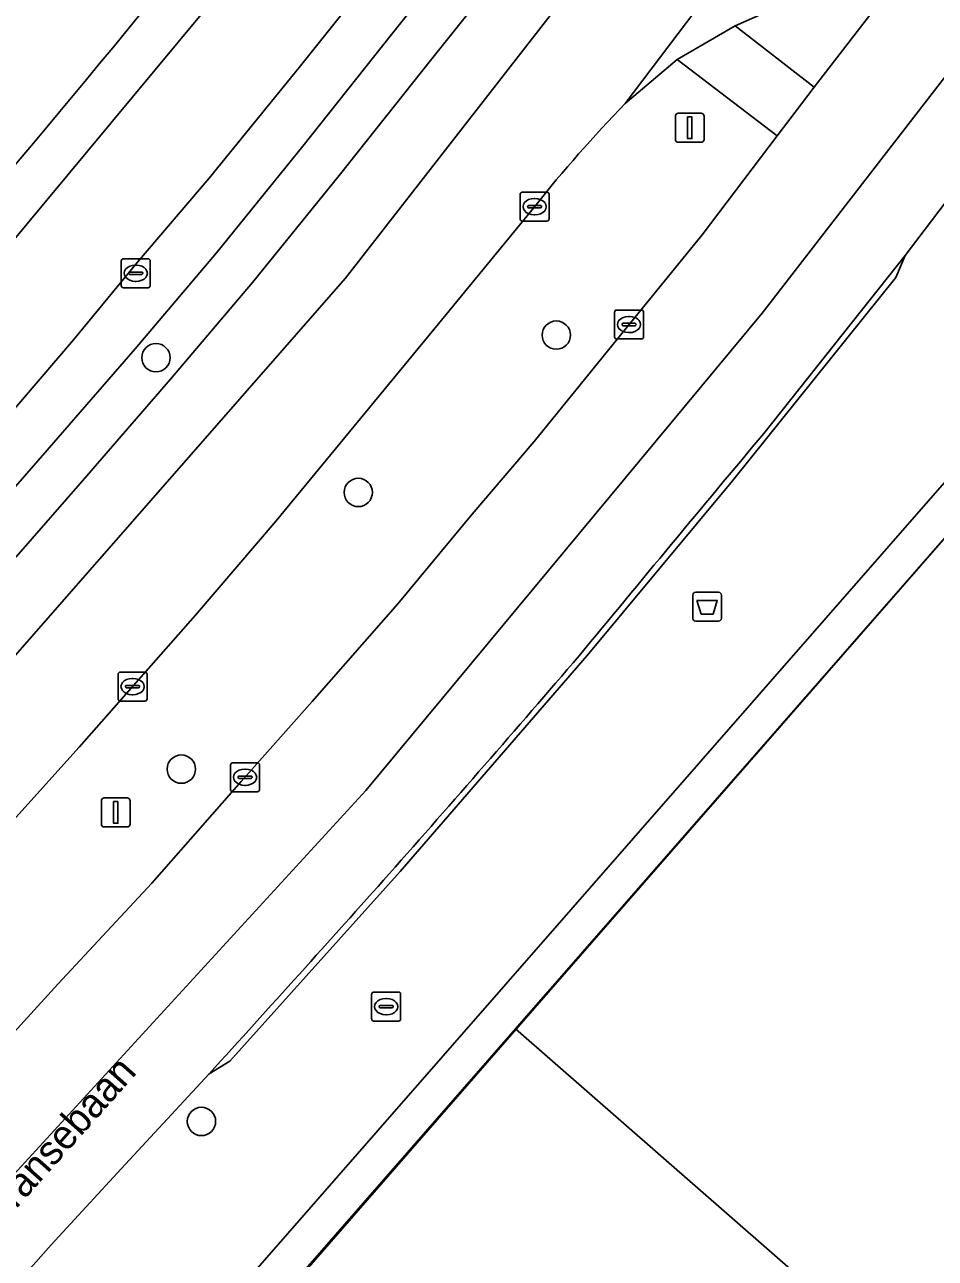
# Model space of a CAD drawing. Extents: x 158472 to 159562, y 388525 to 389606.
# Drawn here: x 158671.54 to 158702.98, y 388856.57 to 388899.14 of the extents above; entities that cross this region are included whole.
import ezdxf

# ---------------------------------------------------------------- set-up
doc = ezdxf.new("R2010")
doc.units = 0
for name, color, linetype in [('IMGEO_Afvalbak', 7, 'Continuous'), ('IMGEO_Berm_groen', 7, 'Continuous'), ('IMGEO_Boom', 7, 'Continuous'), ('IMGEO_Erf', 7, 'Continuous'), ('IMGEO_Groenvoorziening', 7, 'Continuous'), ('IMGEO_Haag', 7, 'Continuous'), ('IMGEO_Kolk', 7, 'Continuous'), ('IMGEO_Lichtmast', 7, 'Continuous'), ('IMGEO_Openbare_ruimte_label', 7, 'Continuous'), ('IMGEO_Pand', 7, 'Continuous'), ('IMGEO_Parkeervlak_open', 7, 'Continuous'), ('IMGEO_Rijbaan_lokaal_gesloten', 7, 'Continuous'), ('IMGEO_Rijbaan_lokaal_open', 7, 'Continuous'), ('IMGEO_Rioolput', 7, 'Continuous'), ('IMGEO_Verkeerseiland_groen', 7, 'Continuous'), ('IMGEO_Voetpad_open', 7, 'Continuous')]:
    doc.layers.add(name, color=color, linetype=linetype)

msp = doc.modelspace()

# ---------------------------------------------------------------- linework, layer by layer
at = {"layer": 'IMGEO_Afvalbak'}
for p, q in [((158694.705, 388879.559), (158695.495, 388879.559)), ((158695.495, 388879.559), (158694.705, 388879.559)), ((158694.605, 388878.659), (158694.605, 388879.459)), ((158694.605, 388879.459), (158694.605, 388878.659)), ((158695.595, 388879.459), (158695.595, 388878.659)), ((158695.595, 388878.659), (158695.595, 388879.459)), ((158695.495, 388878.559), (158694.705, 388878.559)), ((158694.705, 388878.559), (158695.495, 388878.559))]:
    msp.add_line(p, q, dxfattribs=at)
msp.add_lwpolyline([(158694.748, 388879.273), (158695.452, 388879.273), (158695.303, 388878.803), (158694.897, 388878.803), (158694.748, 388879.273)], dxfattribs=at)
for centre, start, end in [((158694.705, 388879.459), 90, 180), ((158694.705, 388879.459), 90, 180), ((158695.495, 388879.459), 0, 90), ((158695.495, 388879.459), 360, 90), ((158694.705, 388878.659), 180, 270), ((158694.705, 388878.659), 180, 270), ((158695.495, 388878.659), 270, 0), ((158695.495, 388878.659), 270, 0)]:
    msp.add_arc(centre, 0.1, start, end, dxfattribs=at)
at = {"layer": 'IMGEO_Berm_groen'}
for points in [[(158671.24, 388880.784), (158673.533, 388883.403), (158676.576, 388886.911), (158679.398, 388890.243), (158682.394, 388893.941), (158685.595, 388897.967), (158688.786, 388901.962), (158687.514, 388902.953), (158684.205, 388898.809), (158681.137, 388894.95), (158678.157, 388891.271), (158675.353, 388887.96), (158672.318, 388884.462), (158670.036, 388881.855), (158666.663, 388878.125), (158663.767, 388874.978), (158659.928, 388870.792), (158654.57, 388865.224)], [(158679.017, 388873.024), (158681.461, 388875.79), (158684.423, 388879.16), (158686.992, 388882.254), (158689.133, 388884.755), (158692.302, 388888.672), (158694.933, 388891.894), (158697.521, 388895.303), (158694.06, 388897.944), (158692.274, 388896.423)], [(158689.146, 388892.868), (158685.824, 388888.819), (158680.221, 388882.024), (158677.431, 388878.763), (158673.414, 388874.206), (158670.19, 388870.631), (158666.464, 388866.603), (158666.105, 388866.215), (158660.635, 388860.529), (158656.398, 388856.202), (158654.172, 388854.084)], [(158653.743, 388846.575), (158659.8, 388852.588), (158661.495, 388854.32), (158664.378, 388857.295), (158667.252, 388860.316), (158670.301, 388863.43), (158670.348, 388863.48), (158672.68, 388866.029), (158675.923, 388869.515), (158679.017, 388873.024)]]:
    msp.add_lwpolyline(points, dxfattribs=at)
msp.add_arc((158725.02, 388864.456), 45.762, 135.6902, 141.6215, dxfattribs=at)
at = {"layer": 'IMGEO_Boom'}
for centre in [(158689.892, 388888.432), (158676.07, 388887.651), (158683.055, 388883.001), (158676.946, 388873.453), (158677.641, 388861.294)]:
    msp.add_circle(centre, 0.489, dxfattribs=at)
at = {"layer": 'IMGEO_Erf'}
msp.add_arc((158308.503, 389199.866), 474.259, 319.14468, 321.90242, dxfattribs=at)
at = {"layer": 'IMGEO_Groenvoorziening'}
msp.add_lwpolyline([(158704.594, 388882.905), (158703.623, 388883.715), (158679.334, 388855.959), (158680.288, 388855.117), (158688.489, 388864.493)], close=True, dxfattribs=at)
at = {"layer": 'IMGEO_Haag'}
msp.add_lwpolyline([(158688.51, 388864.475), (158704.594, 388882.905), (158703.623, 388883.715), (158679.334, 388855.959), (158680.319, 388855.089)], close=True, dxfattribs=at)
at = {"layer": 'IMGEO_Kolk'}
for p, q in [((158688.643, 388892.438), (158688.643, 388893.29)), ((158688.718, 388893.364), (158689.57, 388893.364)), ((158689.131, 388893.144), (158689.156, 388893.144)), ((158689.644, 388893.29), (158689.644, 388892.438)), ((158688.902, 388892.858), (158688.902, 388892.87)), ((158689.34, 388892.821), (158688.942, 388892.821)), ((158688.945, 388892.907), (158689.343, 388892.907)), ((158689.386, 388892.87), (158689.386, 388892.858)), ((158689.57, 388892.364), (158688.718, 388892.364)), ((158689.154, 388892.584), (158689.129, 388892.584)), ((158674.946, 388891.065), (158675.798, 388891.065)), ((158674.871, 388890.139), (158674.871, 388890.991)), ((158675.173, 388890.608), (158675.571, 388890.608)), ((158675.359, 388890.845), (158675.384, 388890.845)), ((158675.872, 388890.991), (158675.872, 388890.139)), ((158675.13, 388890.559), (158675.13, 388890.571)), ((158675.568, 388890.522), (158675.17, 388890.522)), ((158675.382, 388890.285), (158675.357, 388890.285)), ((158675.614, 388890.571), (158675.614, 388890.559)), ((158675.798, 388890.065), (158674.946, 388890.065)), ((158691.902, 388888.371), (158691.902, 388889.223)), ((158691.977, 388889.297), (158692.829, 388889.297)), ((158692.39, 388889.077), (158692.415, 388889.077)), ((158692.903, 388889.223), (158692.903, 388888.371)), ((158692.161, 388888.791), (158692.161, 388888.803)), ((158692.599, 388888.754), (158692.201, 388888.754)), ((158692.204, 388888.84), (158692.602, 388888.84)), ((158692.413, 388888.517), (158692.388, 388888.517)), ((158692.645, 388888.803), (158692.645, 388888.791)), ((158692.829, 388888.297), (158691.977, 388888.297)), ((158674.762, 388875.875), (158674.762, 388876.727)), ((158674.837, 388876.801), (158675.689, 388876.801)), ((158675.25, 388876.581), (158675.275, 388876.581)), ((158675.763, 388876.727), (158675.763, 388875.875)), ((158675.021, 388876.295), (158675.021, 388876.307)), ((158675.459, 388876.258), (158675.061, 388876.258)), ((158675.064, 388876.344), (158675.462, 388876.344)), ((158675.505, 388876.307), (158675.505, 388876.295)), ((158675.689, 388875.801), (158674.837, 388875.801)), ((158675.273, 388876.021), (158675.248, 388876.021)), ((158678.645, 388872.746), (158678.645, 388873.598)), ((158678.72, 388873.672), (158679.572, 388873.672)), ((158679.646, 388873.598), (158679.646, 388872.746)), ((158678.904, 388873.166), (158678.904, 388873.178)), ((158679.342, 388873.129), (158678.944, 388873.129)), ((158678.947, 388873.215), (158679.345, 388873.215)), ((158679.133, 388873.452), (158679.158, 388873.452)), ((158679.388, 388873.178), (158679.388, 388873.166)), ((158679.156, 388872.892), (158679.131, 388872.892)), ((158679.572, 388872.672), (158678.72, 388872.672))]:
    msp.add_line(p, q, dxfattribs=at)
for points in [[(158688.643, 388892.438), (158688.643, 388893.29)], [(158688.718, 388893.364), (158689.57, 388893.364)], [(158689.644, 388893.29), (158689.644, 388892.438)], [(158689.57, 388892.364), (158688.718, 388892.364)], [(158674.946, 388891.065), (158675.798, 388891.065)], [(158674.871, 388890.139), (158674.871, 388890.991)], [(158675.872, 388890.991), (158675.872, 388890.139)], [(158675.798, 388890.065), (158674.946, 388890.065)], [(158691.902, 388888.371), (158691.902, 388889.223)], [(158691.977, 388889.297), (158692.829, 388889.297)], [(158692.903, 388889.223), (158692.903, 388888.371)], [(158692.829, 388888.297), (158691.977, 388888.297)], [(158674.762, 388875.875), (158674.762, 388876.727)], [(158674.837, 388876.801), (158675.689, 388876.801)], [(158675.763, 388876.727), (158675.763, 388875.875)], [(158675.689, 388875.801), (158674.837, 388875.801)], [(158678.645, 388872.746), (158678.645, 388873.598)], [(158678.72, 388873.672), (158679.572, 388873.672)], [(158679.646, 388873.598), (158679.646, 388872.746)], [(158679.572, 388872.672), (158678.72, 388872.672)]]:
    msp.add_lwpolyline(points, dxfattribs=at)
for centre, radius, start, end in [((158688.72, 388893.288), 0.0765, 91.552, 178.448), ((158688.72, 388893.288), 0.0765, 91.552, 178.448), ((158689.568, 388893.288), 0.0765, 1.552, 88.448), ((158689.568, 388893.288), 0.0765, 1.552, 88.448), ((158688.942, 388892.867), 0.0403, 85.8775, 175.7526), ((158688.939, 388892.857), 0.0366, 178.938, 274.7102), ((158689.343, 388892.864), 0.043, 264.8664, 352.4533), ((158689.347, 388892.869), 0.0386, 1.7309, 96.639), ((158688.72, 388892.44), 0.0765, 181.552, 268.448), ((158688.72, 388892.44), 0.0765, 181.552, 268.448), ((158689.568, 388892.44), 0.0765, 271.552, 358.448), ((158689.568, 388892.44), 0.0765, 271.552, 358.448), ((158674.948, 388890.989), 0.0765, 91.552, 178.448), ((158674.948, 388890.989), 0.0765, 91.552, 178.448), ((158675.796, 388890.989), 0.0765, 1.552, 88.448), ((158675.796, 388890.989), 0.0765, 1.552, 88.448), ((158675.17, 388890.568), 0.0403, 85.8775, 175.7526), ((158675.575, 388890.57), 0.0386, 1.7309, 96.639), ((158675.167, 388890.558), 0.0366, 178.938, 274.7102), ((158675.571, 388890.565), 0.043, 264.8664, 352.4533), ((158674.948, 388890.141), 0.0765, 181.552, 268.448), ((158674.948, 388890.141), 0.0765, 181.552, 268.448), ((158675.796, 388890.141), 0.0765, 271.552, 358.448), ((158675.796, 388890.141), 0.0765, 271.552, 358.448), ((158691.979, 388889.221), 0.0765, 91.552, 178.448), ((158691.979, 388889.221), 0.0765, 91.552, 178.448), ((158692.827, 388889.221), 0.0765, 1.552, 88.448), ((158692.827, 388889.221), 0.0765, 1.552, 88.448), ((158692.201, 388888.8), 0.0403, 85.8775, 175.7526), ((158692.198, 388888.79), 0.0366, 178.938, 274.7102), ((158692.602, 388888.797), 0.043, 264.8664, 352.4533), ((158692.606, 388888.802), 0.0386, 1.7309, 96.639), ((158691.979, 388888.373), 0.0765, 181.552, 268.448), ((158691.979, 388888.373), 0.0765, 181.552, 268.448), ((158692.827, 388888.373), 0.0765, 271.552, 358.448), ((158692.827, 388888.373), 0.0765, 271.552, 358.448), ((158674.839, 388876.725), 0.0765, 91.552, 178.448), ((158674.839, 388876.725), 0.0765, 91.552, 178.448), ((158675.687, 388876.725), 0.0765, 1.552, 88.448), ((158675.687, 388876.725), 0.0765, 1.552, 88.448), ((158675.061, 388876.304), 0.0403, 85.8775, 175.7526), ((158675.058, 388876.294), 0.0366, 178.938, 274.7102), ((158675.462, 388876.301), 0.043, 264.8664, 352.4533), ((158675.466, 388876.306), 0.0386, 1.7309, 96.639), ((158674.839, 388875.877), 0.0765, 181.552, 268.448), ((158674.839, 388875.877), 0.0765, 181.552, 268.448), ((158675.687, 388875.877), 0.0765, 271.552, 358.448), ((158675.687, 388875.877), 0.0765, 271.552, 358.448), ((158678.722, 388873.596), 0.0765, 91.552, 178.448), ((158678.722, 388873.596), 0.0765, 91.552, 178.448), ((158679.57, 388873.596), 0.0765, 1.552, 88.448), ((158679.57, 388873.596), 0.0765, 1.552, 88.448), ((158678.944, 388873.175), 0.0403, 85.8775, 175.7526), ((158678.941, 388873.165), 0.0366, 178.938, 274.7102), ((158679.345, 388873.172), 0.043, 264.8664, 352.4533), ((158679.349, 388873.177), 0.0386, 1.7309, 96.639), ((158678.722, 388872.748), 0.0765, 181.552, 268.448), ((158678.722, 388872.748), 0.0765, 181.552, 268.448), ((158679.57, 388872.748), 0.0765, 271.552, 358.448), ((158679.57, 388872.748), 0.0765, 271.552, 358.448)]:
    msp.add_arc(centre, radius, start, end, dxfattribs=at)
for centre, major_axis, ratio, start_param, end_param in [((158689.13, 388892.864), (-0.387, 0.002), 0.722429, 4.712389, 7.853982), ((158689.155, 388892.864), (-0.39, 0.002), 0.717154, 1.570796, 4.712389), ((158675.358, 388890.565), (-0.387, 0.002), 0.722429, 4.712389, 7.853982), ((158675.383, 388890.565), (-0.39, 0.002), 0.717154, 1.570796, 4.712389), ((158692.389, 388888.797), (-0.387, 0.002), 0.722429, 4.712389, 7.853982), ((158692.414, 388888.797), (-0.39, 0.002), 0.717154, 1.570796, 4.712389), ((158675.249, 388876.301), (-0.387, 0.002), 0.722429, 4.712389, 7.853982), ((158675.274, 388876.301), (-0.39, 0.002), 0.717154, 1.570796, 4.712389), ((158679.132, 388873.172), (-0.387, 0.002), 0.722429, 4.712389, 7.853982), ((158679.157, 388873.172), (-0.39, 0.002), 0.717154, 1.570796, 4.712389)]:
    msp.add_ellipse(centre, major_axis=major_axis, ratio=ratio, start_param=start_param, end_param=end_param, dxfattribs=at)
at = {"layer": 'IMGEO_Lichtmast'}
for p, q in [((158694.003, 388895.186), (158694.003, 388895.986)), ((158694.003, 388895.986), (158694.003, 388895.186)), ((158694.103, 388896.086), (158694.893, 388896.086)), ((158694.893, 388896.086), (158694.103, 388896.086)), ((158694.993, 388895.986), (158694.993, 388895.186)), ((158694.993, 388895.186), (158694.993, 388895.986)), ((158694.893, 388895.086), (158694.103, 388895.086)), ((158694.103, 388895.086), (158694.893, 388895.086)), ((158674.184, 388871.559), (158674.184, 388872.359)), ((158674.184, 388872.359), (158674.184, 388871.559)), ((158674.284, 388872.459), (158675.074, 388872.459)), ((158675.074, 388872.459), (158674.284, 388872.459)), ((158675.174, 388872.359), (158675.174, 388871.559)), ((158675.174, 388871.559), (158675.174, 388872.359)), ((158675.074, 388871.459), (158674.284, 388871.459)), ((158674.284, 388871.459), (158675.074, 388871.459))]:
    msp.add_line(p, q, dxfattribs=at)
for points in [[(158694.423, 388895.961), (158694.573, 388895.961), (158694.573, 388895.211), (158694.423, 388895.211), (158694.423, 388895.961)], [(158674.604, 388872.334), (158674.754, 388872.334), (158674.754, 388871.584), (158674.604, 388871.584), (158674.604, 388872.334)]]:
    msp.add_lwpolyline(points, dxfattribs=at)
for centre, start, end in [((158694.103, 388895.986), 90, 180), ((158694.103, 388895.986), 90, 180), ((158694.893, 388895.986), 0, 90), ((158694.893, 388895.986), 360, 90), ((158694.103, 388895.186), 180, 270), ((158694.103, 388895.186), 180, 270), ((158694.893, 388895.186), 270, 0), ((158694.893, 388895.186), 270, 0), ((158674.284, 388872.359), 90, 180), ((158674.284, 388872.359), 90, 180), ((158675.074, 388872.359), 0, 90), ((158675.074, 388872.359), 360, 90), ((158674.284, 388871.559), 180, 270), ((158674.284, 388871.559), 180, 270), ((158675.074, 388871.559), 270, 0), ((158675.074, 388871.559), 270, 0)]:
    msp.add_arc(centre, 0.1, start, end, dxfattribs=at)
at = {"layer": 'IMGEO_Pand'}
for points in [[(158711.768, 388864.623), (158710.585, 388882.112), (158710.568, 388882.363), (158710.308, 388882.35), (158706.738, 388885.358), (158704.594, 388882.905), (158688.489, 388864.493), (158700.98, 388853.578), (158713.284, 388842.825), (158712.592, 388851.925)], [(158713.284, 388842.825), (158700.98, 388853.578), (158688.489, 388864.493), (158680.288, 388855.117), (158678.702, 388853.304), (158678.507, 388853.081), (158672.535, 388846.257), (158671.788, 388845.403), (158663.993, 388836.496), (158663.181, 388835.568), (158670.242, 388829.382), (158668.221, 388827.186), (158678.961, 388817.778), (158680.962, 388820.037), (158684.758, 388816.697), (158687.938, 388813.898), (158687.974, 388813.867), (158691.151, 388817.503), (158695.563, 388822.552)]]:
    msp.add_lwpolyline(points, close=True, dxfattribs=at)
at = {"layer": 'IMGEO_Parkeervlak_open'}
for points in [[(158692.351, 388912.123), (158690.206, 388909.388), (158688.674, 388907.305), (158685.077, 388902.753), (158681.013, 388897.669), (158677.905, 388893.842), (158675.428, 388890.945), (158673.224, 388888.265), (158670.851, 388885.497), (158669.583, 388884.063), (158668.264, 388882.572), (158664.958, 388878.876), (158662.323, 388876.052), (158659.859, 388873.355), (158656.189, 388869.344), (158652.696, 388865.781), (158651.312, 388864.316)], [(158654.57, 388865.224), (158659.928, 388870.792), (158663.767, 388874.978), (158666.663, 388878.125), (158670.036, 388881.855), (158672.318, 388884.462), (158675.353, 388887.96), (158678.157, 388891.271), (158681.137, 388894.95), (158684.205, 388898.809), (158687.514, 388902.953), (158688.832, 388904.601), (158689.345, 388905.243), (158690.825, 388907.265), (158692.161, 388908.96)]]:
    msp.add_lwpolyline(points, dxfattribs=at)
at = {"layer": 'IMGEO_Rijbaan_lokaal_gesloten'}
for points in [[(158816.807, 389052.991), (158817.551, 389053.252), (158816.351, 389056.585), (158812.361, 389054.997), (158810.132, 389053.866), (158806.876, 389051.639), (158804.716, 389049.617), (158803.379, 389048.28), (158800.43, 389044.703), (158777.642, 389014.753), (158751.605, 388980.623), (158732.013, 388954.68), (158705.771, 388920.107), (158682.617, 388890.402), (158665.532, 388870.907), (158651.596, 388856.454)], [(158651.596, 388856.454), (158665.532, 388870.907), (158682.617, 388890.402), (158705.771, 388920.107), (158732.013, 388954.68), (158751.605, 388980.623), (158777.642, 389014.753), (158800.43, 389044.703), (158803.379, 389048.28), (158804.716, 389049.617), (158806.876, 389051.639), (158810.132, 389053.866)], [(158642.3, 388830.16), (158642.462, 388830.323), (158644.297, 388828.539), (158644.976, 388829.209), (158654.546, 388838.744), (158652.694, 388840.633), (158668.364, 388856.424), (158683.318, 388872.712), (158697.002, 388889.186), (158717.328, 388915.448), (158737.178, 388941.567), (158754.114, 388963.852), (158766.121, 388979.65), (158778.301, 388995.677), (158798.192, 389021.851), (158809.433, 389036.528), (158811.777, 389039.288), (158814.069, 389041.449), (158818.297, 389044.22), (158821.97, 389045.718), (158820.551, 389048.928)], [(158822.868, 389043.49), (158821.97, 389045.718), (158818.297, 389044.22), (158814.069, 389041.449), (158811.777, 389039.288), (158809.433, 389036.528), (158798.192, 389021.851), (158778.301, 388995.677), (158766.121, 388979.65), (158754.114, 388963.852), (158737.178, 388941.567), (158717.328, 388915.448), (158697.002, 388889.186), (158683.318, 388872.712), (158668.364, 388856.424), (158652.694, 388840.633), (158654.546, 388838.744), (158654.775, 388838.972), (158671.833, 388856.333), (158672.448, 388857.038), (158674.867, 388859.654), (158677.905, 388862.94)], [(158692.274, 388896.423), (158712.518, 388923.153), (158723.001, 388936.936), (158727.97, 388943.305), (158743.945, 388964.31), (158762.193, 388988.396), (158765.967, 388993.384), (158767.064, 388994.831), (158770.947, 389000), (158775.635, 389006.026), (158786.522, 389020.308), (158804.6, 389044.103)], [(158697.058, 388885.041), (158701.938, 388891.173), (158703.321, 388892.993), (158703.594, 388893.363), (158714.902, 388908.014), (158715.242, 388908.465), (158719.808, 388914.514), (158719.947, 388914.699), (158725.749, 388922.405), (158730.616, 388928.858), (158776.401, 388989.012), (158782.009, 388996.219), (158782.277, 388996.564), (158784.893, 389000), (158798.249, 389017.546), (158798.278, 389017.578), (158798.301, 389017.615), (158811.144, 389034.474), (158811.572, 389035.037)], [(158703.716, 388921.486), (158702.237, 388919.541), (158701.594, 388918.629), (158696.184, 388911.487), (158692.861, 388907.179), (158690.614, 388904.25), (158690.101, 388903.608), (158688.786, 388901.962), (158685.595, 388897.967), (158682.394, 388893.941), (158679.398, 388890.243), (158676.576, 388886.911), (158673.533, 388883.403), (158671.24, 388880.784), (158667.853, 388877.039), (158664.954, 388873.888), (158661.805, 388870.456), (158661.102, 388869.689), (158651.306, 388859.511), (158649.845, 388858.063), (158651.514, 388856.372)], [(158709.718, 388911.287), (158700.675, 388899.419), (158698.796, 388896.983), (158697.521, 388895.303), (158694.933, 388891.894), (158692.302, 388888.672), (158689.133, 388884.755), (158686.992, 388882.254), (158684.423, 388879.16), (158681.461, 388875.79), (158679.017, 388873.024), (158675.923, 388869.515), (158672.68, 388866.029), (158670.348, 388863.48), (158670.301, 388863.43), (158667.252, 388860.316), (158664.378, 388857.295), (158661.495, 388854.32)], [(158637.572, 388837.329), (158638.778, 388838.555), (158643.287, 388843.123), (158654.172, 388854.084), (158656.398, 388856.202), (158660.635, 388860.529), (158666.105, 388866.215), (158666.464, 388866.603), (158670.19, 388870.631), (158673.414, 388874.206), (158677.431, 388878.763), (158680.221, 388882.024), (158685.824, 388888.819), (158689.146, 388892.868)]]:
    msp.add_lwpolyline(points, dxfattribs=at)
for centre, radius, start, end in [((158725.02, 388864.456), 45.762, 135.6902, 141.6215), ((159932.022, 387852.82), 1609.539, 140.110088, 140.465434), ((158150.126, 389341.744), 712.635, 318.532329, 319.334578), ((158023.278, 389459.392), 885.602, 317.662329, 318.263299)]:
    msp.add_arc(centre, radius, start, end, dxfattribs=at)
at = {"layer": 'IMGEO_Rijbaan_lokaal_open'}
for points in [[(158709.422, 388917.421), (158710.767, 388920.221), (158712.518, 388923.153), (158692.274, 388896.423), (158694.06, 388897.944), (158696.071, 388899.108), (158699.623, 388900.677)], [(158680.692, 388903.184), (158673.719, 388894.796), (158666.738, 388886.416), (158640.359, 388858.532), (158641.243, 388854.184)], [(158643.949, 388854.728), (158643.326, 388857.585), (158644.743, 388859.037), (158646.385, 388860.814), (158647.802, 388862.166), (158648.531, 388861.366), (158650.223, 388863.164), (158651.312, 388864.316), (158652.696, 388865.781), (158656.189, 388869.344), (158659.859, 388873.355), (158662.323, 388876.052), (158664.958, 388878.876), (158668.264, 388882.572), (158669.583, 388884.063), (158670.851, 388885.497), (158673.224, 388888.265), (158675.428, 388890.945), (158677.905, 388893.842), (158681.013, 388897.669), (158685.077, 388902.753)]]:
    msp.add_lwpolyline(points, dxfattribs=at)
at = {"layer": 'IMGEO_Rioolput'}
for p, q in [((158683.517, 388864.83), (158683.517, 388865.682)), ((158683.592, 388865.756), (158684.444, 388865.756)), ((158684.005, 388865.536), (158684.03, 388865.536)), ((158684.518, 388865.682), (158684.518, 388864.83)), ((158683.776, 388865.25), (158683.776, 388865.262)), ((158684.214, 388865.213), (158683.816, 388865.213)), ((158683.819, 388865.299), (158684.217, 388865.299)), ((158684.26, 388865.262), (158684.26, 388865.25)), ((158684.444, 388864.756), (158683.592, 388864.756)), ((158684.028, 388864.976), (158684.003, 388864.976))]:
    msp.add_line(p, q, dxfattribs=at)
for points in [[(158683.517, 388864.83), (158683.517, 388865.682)], [(158683.592, 388865.756), (158684.444, 388865.756)], [(158684.518, 388865.682), (158684.518, 388864.83)], [(158684.444, 388864.756), (158683.592, 388864.756)]]:
    msp.add_lwpolyline(points, dxfattribs=at)
for centre, radius, start, end in [((158683.594, 388865.68), 0.0765, 91.552, 178.448), ((158683.594, 388865.68), 0.0765, 91.552, 178.448), ((158684.442, 388865.68), 0.0765, 1.552, 88.448), ((158684.442, 388865.68), 0.0765, 1.552, 88.448), ((158683.816, 388865.259), 0.0403, 85.8775, 175.7526), ((158683.813, 388865.249), 0.0366, 178.938, 274.7102), ((158684.217, 388865.256), 0.043, 264.8664, 352.4533), ((158684.221, 388865.261), 0.0386, 1.7309, 96.639), ((158683.594, 388864.832), 0.0765, 181.552, 268.448), ((158683.594, 388864.832), 0.0765, 181.552, 268.448), ((158684.442, 388864.832), 0.0765, 271.552, 358.448), ((158684.442, 388864.832), 0.0765, 271.552, 358.448)]:
    msp.add_arc(centre, radius, start, end, dxfattribs=at)
for centre, major_axis, ratio, start_param, end_param in [((158684.004, 388865.256), (-0.387, 0.002), 0.722429, 4.712389, 7.853982), ((158684.029, 388865.256), (-0.39, 0.002), 0.717154, 1.570796, 4.712389)]:
    msp.add_ellipse(centre, major_axis=major_axis, ratio=ratio, start_param=start_param, end_param=end_param, dxfattribs=at)
at = {"layer": 'IMGEO_Verkeerseiland_groen'}
msp.add_lwpolyline([(158699.623, 388900.677), (158696.071, 388899.108), (158698.796, 388896.983), (158700.675, 388899.419)], dxfattribs=at)
at = {"layer": 'IMGEO_Voetpad_open'}
for points in [[(158661.42, 388883.05), (158644.581, 388865.476), (158641.079, 388861.821), (158636.245, 388856.776), (158634.88, 388855.474), (158638.186, 388852.471), (158641.243, 388854.184), (158640.359, 388858.532), (158666.738, 388886.416), (158673.719, 388894.796), (158680.692, 388903.184)], [(158703.594, 388893.363), (158703.321, 388892.993), (158701.938, 388891.173), (158701.618, 388890.424), (158695.981, 388883.407), (158690.961, 388877.374), (158684.496, 388869.923), (158678.623, 388863.376), (158677.905, 388862.94), (158674.867, 388859.654), (158672.448, 388857.038), (158671.833, 388856.333)], [(158701.618, 388890.424), (158701.938, 388891.173), (158697.058, 388885.041)], [(158677.905, 388862.94), (158678.623, 388863.376), (158684.496, 388869.923), (158690.961, 388877.374), (158695.981, 388883.407), (158701.618, 388890.424)], [(158654.954, 388835.857), (158659.82, 388831.617), (158663.181, 388835.568), (158663.993, 388836.496), (158662.372, 388837.912), (158670.164, 388846.823), (158670.911, 388847.678), (158676.859, 388854.48), (158678.507, 388853.081), (158678.702, 388853.304), (158680.288, 388855.117), (158679.334, 388855.959), (158703.623, 388883.715)]]:
    msp.add_lwpolyline(points, dxfattribs=at)
msp.add_lwpolyline([(158696.071, 388899.108), (158694.06, 388897.944), (158697.521, 388895.303), (158698.796, 388896.983)], close=True, dxfattribs=at)
for centre, radius, start, end in [((158308.503, 389199.866), 474.259, 319.14468, 321.90242), ((159932.022, 387852.82), 1609.539, 140.110088, 140.465434), ((158150.126, 389341.744), 712.635, 318.532329, 319.334578), ((158023.278, 389459.392), 885.602, 317.662329, 318.263299)]:
    msp.add_arc(centre, radius, start, end, dxfattribs=at)

# ---------------------------------------------------------------- texts
at = {"layer": 'IMGEO_Openbare_ruimte_label'}
msp.add_text('Fransebaan', height=1, rotation=48.3236, dxfattribs=at).set_placement((158670.695, 388857.647))

doc.saveas('drawing.dxf')
